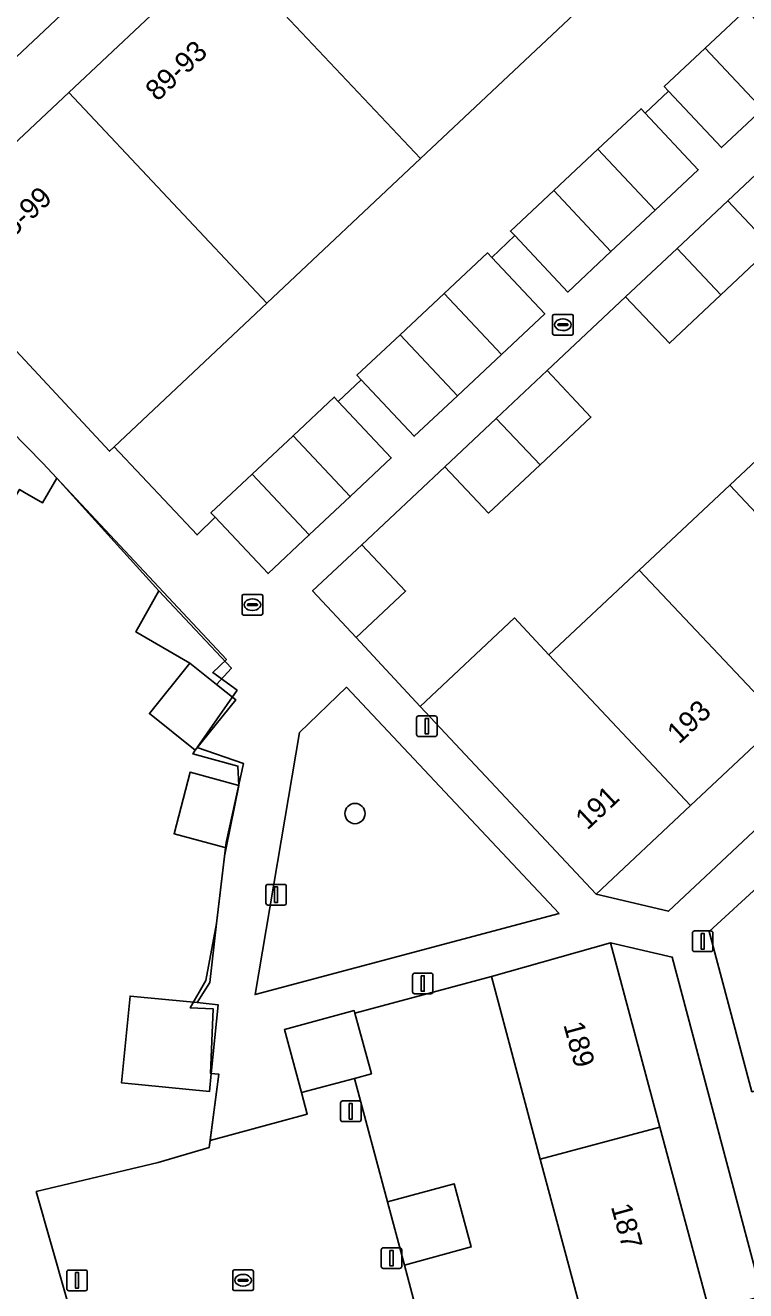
# Model space of a CAD drawing. Extents: x 162542 to 163147, y 380779 to 381521.
# Drawn here: x 162589.1 to 162623.9, y 381185.9 to 381247.2 of the extents above; entities that cross this region are included whole.
import ezdxf

# ---------------------------------------------------------------- set-up
doc = ezdxf.new("R2010")
doc.units = 0
for name, color, linetype in [('IMGEO_Boom', 7, 'Continuous'), ('IMGEO_Erf', 7, 'Continuous'), ('IMGEO_Groenvoorziening', 7, 'Continuous'), ('IMGEO_Hek', 7, 'Continuous'), ('IMGEO_Kolk', 7, 'Continuous'), ('IMGEO_Lichtmast', 7, 'Continuous'), ('IMGEO_Muur', 7, 'Continuous'), ('IMGEO_Pand', 7, 'Continuous'), ('IMGEO_Pand_nummerreeks', 7, 'Continuous'), ('IMGEO_Parkeervlak_open', 7, 'Continuous'), ('IMGEO_Voetpad_open', 7, 'Continuous')]:
    doc.layers.add(name, color=color, linetype=linetype)

msp = doc.modelspace()

# ---------------------------------------------------------------- linework, layer by layer
at = {"layer": 'IMGEO_Boom'}
msp.add_circle((162605.021, 381209.014), 0.489, dxfattribs=at)
at = {"layer": 'IMGEO_Erf'}
for points in [[(162598.601, 381250.901), (162606.029, 381257.892), (162613.358, 381264.79), (162611.337, 381266.938), (162593.265, 381250), (162581.55, 381238.977), (162583.608, 381236.79), (162591.172, 381243.909)], [(162605.085, 381217.537), (162608.174, 381214.201), (162612.729, 381218.48), (162614.402, 381216.694), (162618.771, 381220.795), (162623.146, 381224.902), (162627.522, 381229.009), (162631.897, 381233.116), (162636.399, 381237.342), (162631.637, 381242.5), (162629.257, 381240.263), (162627.139, 381242.512), (162623.056, 381238.674), (162625.175, 381236.424), (162622.716, 381234.112), (162620.229, 381231.774), (162618.11, 381234.024), (162614.313, 381230.453), (162616.431, 381228.204), (162613.972, 381225.892), (162611.485, 381223.554), (162609.367, 381225.803), (162605.351, 381222.027), (162607.469, 381219.778)], [(162643.243, 381230.05), (162638.753, 381225.836), (162634.376, 381221.728), (162630.002, 381217.622), (162625.627, 381213.515), (162621.252, 381209.409), (162616.68, 381205.118), (162620.182, 381204.284), (162645.328, 381227.867)], [(162617.376, 381202.762), (162619.768, 381193.842), (162622.098, 381185.153), (162622.152, 381184.95), (162624.72, 381185.656), (162620.363, 381202.065)], [(162606.286, 381180.683), (162609.666, 381181.638), (162616.325, 381183.521), (162613.981, 381192.282), (162611.618, 381201.12), (162605.019, 381199.356), (162605.813, 381196.419), (162604.992, 381196.197), (162606.59, 381190.227), (162609.815, 381191.099), (162610.642, 381188.038), (162607.409, 381187.164), (162608.147, 381184.407), (162605.47, 381183.712), (162606.094, 381181.395)]]:
    msp.add_lwpolyline(points, close=True, dxfattribs=at)
for points in [[(162615.621, 381247.707), (162608.193, 381240.715), (162600.764, 381233.724), (162593.365, 381226.759), (162597.381, 381222.503), (162598.26, 381223.353), (162598.052, 381223.574), (162600.043, 381225.442), (162602.025, 381227.302), (162604.015, 381229.17), (162604.212, 381228.96), (162605.318, 381230.011), (162605.113, 381230.23), (162607.208, 381232.192), (162609.34, 381234.189), (162611.434, 381236.15), (162611.639, 381235.932), (162612.745, 381236.985), (162612.54, 381237.204), (162614.633, 381239.167), (162616.764, 381241.166), (162618.858, 381243.129), (162619.055, 381242.919), (162620.185, 381243.978), (162619.98, 381244.197), (162621.963, 381246.057), (162623.94, 381247.911)], [(162593.227, 381177.971), (162589.604, 381190.715), (162595.505, 381192.118), (162597.969, 381192.855), (162598.013, 381193.194), (162598.428, 381196.404), (162598.07, 381196.431), (162597.983, 381195.556), (162593.728, 381195.978), (162594.144, 381200.183), (162597.39, 381199.862), (162597.992, 381200.832), (162598.318, 381203.699), (162598.707, 381206.954), (162598.789, 381207.354), (162596.272, 381208.036), (162597.041, 381211.015), (162599.407, 381210.375), (162599.356, 381211.308), (162597.181, 381211.902), (162597.297, 381212.076), (162595.075, 381213.852), (162597.031, 381216.297), (162594.428, 381217.806), (162595.528, 381219.787), (162590.601, 381225.245), (162589.903, 381224.052), (162589.04, 381224.556)]]:
    msp.add_lwpolyline(points, dxfattribs=at)
at = {"layer": 'IMGEO_Groenvoorziening'}
msp.add_lwpolyline([(162614.895, 381204.185), (162604.604, 381215.125), (162602.336, 381212.934), (162600.188, 381200.253)], close=True, dxfattribs=at)
msp.add_lwpolyline([(162628.759, 381203.56), (162626.145, 381204.038), (162624.69, 381205.627), (162622.148, 381203.299), (162624.216, 381195.549), (162629.992, 381197.079), (162629.042, 381200.665)], dxfattribs=at)
at = {"layer": 'IMGEO_Hek'}
msp.add_lwpolyline([(162593.227, 381177.971), (162589.604, 381190.715), (162595.505, 381192.118), (162597.969, 381192.855), (162598.428, 381196.404), (162598.029, 381196.434), (162598.169, 381199.557), (162597.05, 381199.607), (162597.812, 381200.932), (162598.318, 381203.699), (162598.787, 381207.61), (162599.625, 381211.438), (162597.38, 381212.217), (162599.329, 381214.99)], dxfattribs=at)
at = {"layer": 'IMGEO_Kolk'}
for p, q in [((162614.652, 381233.172), (162615.504, 381233.172)), ((162614.577, 381232.246), (162614.577, 381233.098)), ((162614.836, 381232.666), (162614.836, 381232.678)), ((162615.274, 381232.629), (162614.876, 381232.629)), ((162614.879, 381232.715), (162615.277, 381232.715)), ((162615.065, 381232.952), (162615.09, 381232.952)), ((162615.32, 381232.678), (162615.32, 381232.666)), ((162615.578, 381233.098), (162615.578, 381232.246)), ((162615.504, 381232.172), (162614.652, 381232.172)), ((162615.088, 381232.392), (162615.063, 381232.392)), ((162599.558, 381218.695), (162599.558, 381219.547)), ((162599.633, 381219.621), (162600.485, 381219.621)), ((162599.817, 381219.115), (162599.817, 381219.127)), ((162600.255, 381219.078), (162599.857, 381219.078)), ((162599.86, 381219.164), (162600.258, 381219.164)), ((162600.046, 381219.401), (162600.071, 381219.401)), ((162600.301, 381219.127), (162600.301, 381219.115)), ((162600.559, 381219.547), (162600.559, 381218.695)), ((162600.485, 381218.621), (162599.633, 381218.621)), ((162600.069, 381218.841), (162600.044, 381218.841)), ((162599.106, 381186.002), (162599.106, 381186.854)), ((162599.181, 381186.928), (162600.033, 381186.928)), ((162599.594, 381186.708), (162599.619, 381186.708)), ((162600.107, 381186.854), (162600.107, 381186.002)), ((162599.365, 381186.422), (162599.365, 381186.434)), ((162599.803, 381186.385), (162599.405, 381186.385)), ((162599.408, 381186.471), (162599.806, 381186.471)), ((162599.617, 381186.148), (162599.592, 381186.148)), ((162599.849, 381186.434), (162599.849, 381186.422)), ((162600.033, 381185.928), (162599.181, 381185.928))]:
    msp.add_line(p, q, dxfattribs=at)
for points in [[(162614.652, 381233.172), (162615.504, 381233.172)], [(162614.577, 381232.246), (162614.577, 381233.098)], [(162615.578, 381233.098), (162615.578, 381232.246)], [(162615.504, 381232.172), (162614.652, 381232.172)], [(162599.558, 381218.695), (162599.558, 381219.547)], [(162599.633, 381219.621), (162600.485, 381219.621)], [(162600.559, 381219.547), (162600.559, 381218.695)], [(162600.485, 381218.621), (162599.633, 381218.621)], [(162599.106, 381186.002), (162599.106, 381186.854)], [(162599.181, 381186.928), (162600.033, 381186.928)], [(162600.107, 381186.854), (162600.107, 381186.002)], [(162600.033, 381185.928), (162599.181, 381185.928)]]:
    msp.add_lwpolyline(points, dxfattribs=at)
for centre, radius, start, end in [((162614.654, 381233.096), 0.0765, 91.55205, 178.44795), ((162614.654, 381233.096), 0.0765, 91.55205, 178.44795), ((162615.502, 381233.096), 0.0765, 1.55205, 88.44795), ((162615.502, 381233.096), 0.0765, 1.55205, 88.44795), ((162614.876, 381232.675), 0.0403, 85.87752, 175.75265), ((162614.873, 381232.665), 0.0366, 178.93798, 274.71019), ((162615.277, 381232.672), 0.043, 264.86636, 352.45326), ((162615.281, 381232.677), 0.0386, 1.73085, 96.63898), ((162614.654, 381232.248), 0.0765, 181.55205, 268.44795), ((162614.654, 381232.248), 0.0765, 181.55205, 268.44795), ((162615.502, 381232.248), 0.0765, 271.55205, 358.44795), ((162615.502, 381232.248), 0.0765, 271.55205, 358.44795), ((162599.635, 381219.545), 0.0765, 91.55205, 178.44795), ((162599.635, 381219.545), 0.0765, 91.55205, 178.44795), ((162599.857, 381219.124), 0.0403, 85.87752, 175.75265), ((162599.854, 381219.114), 0.0366, 178.93798, 274.71019), ((162600.258, 381219.121), 0.043, 264.86636, 352.45326), ((162600.262, 381219.126), 0.0386, 1.73085, 96.63898), ((162600.483, 381219.545), 0.0765, 1.55205, 88.44795), ((162600.483, 381219.545), 0.0765, 1.55205, 88.44795), ((162599.635, 381218.697), 0.0765, 181.55205, 268.44795), ((162599.635, 381218.697), 0.0765, 181.55205, 268.44795), ((162600.483, 381218.697), 0.0765, 271.55205, 358.44795), ((162600.483, 381218.697), 0.0765, 271.55205, 358.44795), ((162599.183, 381186.852), 0.0765, 91.55205, 178.44795), ((162599.183, 381186.852), 0.0765, 91.55205, 178.44795), ((162600.031, 381186.852), 0.0765, 1.55205, 88.44795), ((162600.031, 381186.852), 0.0765, 1.55205, 88.44795), ((162599.183, 381186.004), 0.0765, 181.55205, 268.44795), ((162599.183, 381186.004), 0.0765, 181.55205, 268.44795), ((162599.405, 381186.431), 0.0403, 85.87752, 175.75265), ((162599.402, 381186.421), 0.0366, 178.93798, 274.71019), ((162599.806, 381186.428), 0.043, 264.86636, 352.45326), ((162599.81, 381186.433), 0.0386, 1.73085, 96.63898), ((162600.031, 381186.004), 0.0765, 271.55205, 358.44795), ((162600.031, 381186.004), 0.0765, 271.55205, 358.44795)]:
    msp.add_arc(centre, radius, start, end, dxfattribs=at)
for centre, major_axis, ratio, start_param, end_param in [((162615.064, 381232.672), (-0.387, 0.002), 0.722429, 4.712389, 7.853982), ((162615.089, 381232.672), (-0.39, 0.002), 0.717154, 1.570796, 4.712389), ((162600.045, 381219.121), (-0.387, 0.002), 0.722429, 4.712389, 7.853982), ((162600.07, 381219.121), (-0.39, 0.002), 0.717154, 1.570796, 4.712389), ((162599.593, 381186.428), (-0.387, 0.002), 0.722429, 4.712389, 7.853982), ((162599.618, 381186.428), (-0.39, 0.002), 0.717154, 1.570796, 4.712389)]:
    msp.add_ellipse(centre, major_axis=major_axis, ratio=ratio, start_param=start_param, end_param=end_param, dxfattribs=at)
at = {"layer": 'IMGEO_Lichtmast'}
for p, q in [((162607.999, 381212.843), (162607.999, 381213.643)), ((162607.999, 381213.643), (162607.999, 381212.843)), ((162608.099, 381213.743), (162608.889, 381213.743)), ((162608.889, 381213.743), (162608.099, 381213.743)), ((162608.989, 381213.643), (162608.989, 381212.843)), ((162608.989, 381212.843), (162608.989, 381213.643)), ((162608.889, 381212.743), (162608.099, 381212.743)), ((162608.099, 381212.743), (162608.889, 381212.743)), ((162600.81, 381205.586), (162601.6, 381205.586)), ((162601.6, 381205.586), (162600.81, 381205.586)), ((162600.71, 381204.686), (162600.71, 381205.486)), ((162600.71, 381205.486), (162600.71, 381204.686)), ((162601.7, 381205.486), (162601.7, 381204.686)), ((162601.7, 381204.686), (162601.7, 381205.486)), ((162601.6, 381204.586), (162600.81, 381204.586)), ((162600.81, 381204.586), (162601.6, 381204.586)), ((162621.344, 381202.432), (162621.344, 381203.232)), ((162621.344, 381203.232), (162621.344, 381202.432)), ((162621.444, 381203.332), (162622.234, 381203.332)), ((162622.234, 381203.332), (162621.444, 381203.332)), ((162622.334, 381203.232), (162622.334, 381202.432)), ((162622.334, 381202.432), (162622.334, 381203.232)), ((162622.234, 381202.332), (162621.444, 381202.332)), ((162621.444, 381202.332), (162622.234, 381202.332)), ((162607.903, 381201.29), (162608.693, 381201.29)), ((162608.693, 381201.29), (162607.903, 381201.29)), ((162607.803, 381200.39), (162607.803, 381201.19)), ((162607.803, 381201.19), (162607.803, 381200.39)), ((162608.793, 381201.19), (162608.793, 381200.39)), ((162608.793, 381200.39), (162608.793, 381201.19)), ((162608.693, 381200.29), (162607.903, 381200.29)), ((162607.903, 381200.29), (162608.693, 381200.29)), ((162604.322, 381194.205), (162604.322, 381195.005)), ((162604.322, 381195.005), (162604.322, 381194.205)), ((162604.422, 381195.105), (162605.212, 381195.105)), ((162605.212, 381195.105), (162604.422, 381195.105)), ((162605.312, 381195.005), (162605.312, 381194.205)), ((162605.312, 381194.205), (162605.312, 381195.005)), ((162605.212, 381194.105), (162604.422, 381194.105)), ((162604.422, 381194.105), (162605.212, 381194.105)), ((162606.291, 381187.098), (162606.291, 381187.898)), ((162606.291, 381187.898), (162606.291, 381187.098)), ((162606.391, 381187.998), (162607.181, 381187.998)), ((162607.181, 381187.998), (162606.391, 381187.998)), ((162607.281, 381187.898), (162607.281, 381187.098)), ((162607.281, 381187.098), (162607.281, 381187.898)), ((162591.082, 381186.021), (162591.082, 381186.821)), ((162591.082, 381186.821), (162591.082, 381186.021)), ((162591.182, 381186.921), (162591.972, 381186.921)), ((162591.972, 381186.921), (162591.182, 381186.921)), ((162592.072, 381186.821), (162592.072, 381186.021)), ((162592.072, 381186.021), (162592.072, 381186.821)), ((162607.181, 381186.998), (162606.391, 381186.998)), ((162606.391, 381186.998), (162607.181, 381186.998)), ((162591.972, 381185.921), (162591.182, 381185.921)), ((162591.182, 381185.921), (162591.972, 381185.921))]:
    msp.add_line(p, q, dxfattribs=at)
for points in [[(162608.419, 381213.618), (162608.569, 381213.618), (162608.569, 381212.868), (162608.419, 381212.868), (162608.419, 381213.618)], [(162601.13, 381205.461), (162601.28, 381205.461), (162601.28, 381204.711), (162601.13, 381204.711), (162601.13, 381205.461)], [(162621.764, 381203.207), (162621.914, 381203.207), (162621.914, 381202.457), (162621.764, 381202.457), (162621.764, 381203.207)], [(162608.223, 381201.165), (162608.373, 381201.165), (162608.373, 381200.415), (162608.223, 381200.415), (162608.223, 381201.165)], [(162604.742, 381194.98), (162604.892, 381194.98), (162604.892, 381194.23), (162604.742, 381194.23), (162604.742, 381194.98)], [(162606.711, 381187.873), (162606.861, 381187.873), (162606.861, 381187.123), (162606.711, 381187.123), (162606.711, 381187.873)], [(162591.502, 381186.796), (162591.652, 381186.796), (162591.652, 381186.046), (162591.502, 381186.046), (162591.502, 381186.796)]]:
    msp.add_lwpolyline(points, dxfattribs=at)
for centre, start, end in [((162608.099, 381213.643), 90, 180), ((162608.099, 381213.643), 90, 180), ((162608.889, 381213.643), 0, 90), ((162608.889, 381213.643), 360, 90), ((162608.099, 381212.843), 180, 270), ((162608.099, 381212.843), 180, 270), ((162608.889, 381212.843), 270, 0), ((162608.889, 381212.843), 270, 0), ((162600.81, 381205.486), 90, 180), ((162600.81, 381205.486), 90, 180), ((162601.6, 381205.486), 0, 90), ((162601.6, 381205.486), 360, 90), ((162600.81, 381204.686), 180, 270), ((162600.81, 381204.686), 180, 270), ((162601.6, 381204.686), 270, 0), ((162601.6, 381204.686), 270, 0), ((162621.444, 381203.232), 90, 180), ((162621.444, 381203.232), 90, 180), ((162622.234, 381203.232), 0, 90), ((162622.234, 381203.232), 360, 90), ((162621.444, 381202.432), 180, 270), ((162621.444, 381202.432), 180, 270), ((162622.234, 381202.432), 270, 0), ((162622.234, 381202.432), 270, 0), ((162607.903, 381201.19), 90, 180), ((162607.903, 381201.19), 90, 180), ((162608.693, 381201.19), 0, 90), ((162608.693, 381201.19), 360, 90), ((162607.903, 381200.39), 180, 270), ((162607.903, 381200.39), 180, 270), ((162608.693, 381200.39), 270, 0), ((162608.693, 381200.39), 270, 0), ((162604.422, 381195.005), 90, 180), ((162604.422, 381195.005), 90, 180), ((162605.212, 381195.005), 0, 90), ((162605.212, 381195.005), 360, 90), ((162604.422, 381194.205), 180, 270), ((162604.422, 381194.205), 180, 270), ((162605.212, 381194.205), 270, 0), ((162605.212, 381194.205), 270, 0), ((162606.391, 381187.898), 90, 180), ((162606.391, 381187.898), 90, 180), ((162607.181, 381187.898), 0, 90), ((162607.181, 381187.898), 360, 90), ((162591.182, 381186.821), 90, 180), ((162591.182, 381186.821), 90, 180), ((162591.972, 381186.821), 0, 90), ((162591.972, 381186.821), 360, 90), ((162606.391, 381187.098), 180, 270), ((162606.391, 381187.098), 180, 270), ((162607.181, 381187.098), 270, 0), ((162607.181, 381187.098), 270, 0), ((162591.182, 381186.021), 180, 270), ((162591.182, 381186.021), 180, 270), ((162591.972, 381186.021), 270, 0), ((162591.972, 381186.021), 270, 0)]:
    msp.add_arc(centre, 0.1, start, end, dxfattribs=at)
at = {"layer": 'IMGEO_Muur'}
for points in [[(162623.056, 381238.674), (162627.139, 381242.512)], [(162614.313, 381230.453), (162618.11, 381234.024)], [(162605.351, 381222.027), (162609.367, 381225.803)], [(162590.601, 381225.245), (162598.806, 381216.464), (162598.141, 381215.842), (162599.329, 381214.99)], [(162608.174, 381214.201), (162605.085, 381217.537)], [(162611.618, 381201.12), (162605.019, 381199.356)], [(162604.992, 381196.197), (162606.59, 381190.227)], [(162607.409, 381187.164), (162608.147, 381184.407)]]:
    msp.add_lwpolyline(points, dxfattribs=at)
at = {"layer": 'IMGEO_Pand'}
for points in [[(162606.029, 381257.892), (162598.601, 381250.901), (162608.193, 381240.715), (162615.621, 381247.707)], [(162608.193, 381240.715), (162598.601, 381250.901), (162591.172, 381243.909), (162600.764, 381233.724)], [(162621.963, 381246.057), (162624.734, 381243.103), (162626.711, 381244.957), (162623.94, 381247.911)], [(162621.963, 381246.057), (162619.98, 381244.197), (162620.185, 381243.978), (162622.75, 381241.243), (162624.734, 381243.103)], [(162591.172, 381243.909), (162583.608, 381236.79), (162585.167, 381235.117), (162593.146, 381226.553), (162593.365, 381226.759), (162600.764, 381233.724)], [(162616.764, 381241.166), (162619.535, 381238.212), (162621.628, 381240.175), (162619.055, 381242.919), (162618.858, 381243.129)], [(162616.764, 381241.166), (162614.633, 381239.167), (162617.403, 381236.213), (162619.535, 381238.212)], [(162617.403, 381236.213), (162614.633, 381239.167), (162612.54, 381237.204), (162612.745, 381236.985), (162615.31, 381234.25)], [(162622.716, 381234.112), (162625.175, 381236.424), (162623.056, 381238.674), (162620.597, 381236.362)], [(162622.716, 381234.112), (162620.597, 381236.362), (162618.11, 381234.024), (162620.229, 381231.774)], [(162609.34, 381234.189), (162612.108, 381231.233), (162614.203, 381233.194), (162611.639, 381235.932), (162611.434, 381236.15)], [(162607.208, 381232.192), (162609.976, 381229.236), (162612.108, 381231.233), (162609.34, 381234.189)], [(162578.512, 381227.82), (162578.93, 381227.572), (162587.514, 381222.515), (162588.797, 381224.699), (162589.04, 381224.556), (162589.903, 381224.052), (162590.601, 381225.245), (162589.918, 381225.976), (162582.937, 381233.08), (162582.462, 381233.563), (162580.405, 381230.061), (162579.723, 381229.884)], [(162607.208, 381232.192), (162605.113, 381230.23), (162605.318, 381230.011), (162607.881, 381227.274), (162609.976, 381229.236)], [(162613.972, 381225.892), (162616.431, 381228.204), (162614.313, 381230.453), (162611.853, 381228.141)], [(162602.025, 381227.302), (162604.788, 381224.357), (162606.778, 381226.225), (162604.212, 381228.96), (162604.015, 381229.17)], [(162627.522, 381229.009), (162623.146, 381224.902), (162630.002, 381217.622), (162634.376, 381221.728)], [(162613.972, 381225.892), (162611.853, 381228.141), (162609.367, 381225.803), (162611.485, 381223.554)], [(162600.043, 381225.442), (162602.806, 381222.498), (162604.788, 381224.357), (162602.025, 381227.302)], [(162600.043, 381225.442), (162598.052, 381223.574), (162598.26, 381223.353), (162600.815, 381220.629), (162602.806, 381222.498)], [(162625.627, 381213.515), (162630.002, 381217.622), (162623.146, 381224.902), (162618.771, 381220.795)], [(162605.351, 381222.027), (162602.969, 381219.788), (162605.085, 381217.537), (162607.469, 381219.778)], [(162621.252, 381209.409), (162625.627, 381213.515), (162618.771, 381220.795), (162614.402, 381216.694)], [(162595.528, 381219.787), (162594.428, 381217.806), (162597.031, 381216.297), (162598.318, 381215.268), (162599.041, 381216.055)], [(162621.252, 381209.409), (162614.402, 381216.694), (162612.729, 381218.48), (162608.174, 381214.201), (162616.68, 381205.118)], [(162598.318, 381215.268), (162597.031, 381216.297), (162595.075, 381213.852), (162597.297, 381212.076), (162599.252, 381214.521)], [(162599.407, 381210.375), (162597.041, 381211.015), (162596.272, 381208.036), (162598.789, 381207.354)], [(162619.768, 381193.842), (162617.376, 381202.762), (162611.618, 381201.12), (162613.981, 381192.282)], [(162597.39, 381199.862), (162594.144, 381200.183), (162593.728, 381195.978), (162597.983, 381195.556), (162598.07, 381196.431), (162598.399, 381199.762)], [(162604.992, 381196.197), (162605.813, 381196.419), (162605.019, 381199.356), (162604.986, 381199.48), (162601.607, 381198.567), (162602.434, 381195.506)], [(162622.098, 381185.153), (162619.768, 381193.842), (162613.981, 381192.282), (162616.325, 381183.521)], [(162607.409, 381187.164), (162610.642, 381188.038), (162609.815, 381191.099), (162606.59, 381190.227)]]:
    msp.add_lwpolyline(points, close=True, dxfattribs=at)
at = {"layer": 'IMGEO_Parkeervlak_open'}
msp.add_lwpolyline([(162607.409, 381187.164), (162606.59, 381190.227), (162604.992, 381196.197), (162602.434, 381195.506), (162602.715, 381194.464), (162598.013, 381193.194), (162597.969, 381192.855), (162595.505, 381192.118), (162589.604, 381190.715), (162593.227, 381177.971), (162598.505, 381179.308), (162599.815, 381174.446), (162599.675, 381174.409), (162600.724, 381170.519), (162603.602, 381171.296), (162602.552, 381175.186), (162602.408, 381175.147), (162601.102, 381180.008), (162606.094, 381181.395), (162605.47, 381183.712), (162608.147, 381184.407)], close=True, dxfattribs=at)
at = {"layer": 'IMGEO_Voetpad_open'}
for points in [[(162561.653, 381210.054), (162563.521, 381209.113), (162565.665, 381212.749), (162579.295, 381236.099), (162580.272, 381237.774), (162581.55, 381238.977), (162593.265, 381250), (162611.337, 381266.938)], [(162624.734, 381243.103), (162622.75, 381241.243), (162620.185, 381243.978), (162619.055, 381242.919), (162621.628, 381240.175), (162619.535, 381238.212), (162617.403, 381236.213), (162615.31, 381234.25), (162612.745, 381236.985), (162611.639, 381235.932), (162614.203, 381233.194), (162612.108, 381231.233), (162609.976, 381229.236), (162607.881, 381227.274), (162605.318, 381230.011), (162604.212, 381228.96), (162606.778, 381226.225), (162604.788, 381224.357), (162602.806, 381222.498), (162600.815, 381220.629), (162598.26, 381223.353), (162597.381, 381222.503), (162593.365, 381226.759), (162593.146, 381226.553), (162585.167, 381235.117)], [(162582.937, 381233.08), (162589.918, 381225.976), (162590.601, 381225.245), (162595.528, 381219.787), (162599.041, 381216.055), (162598.318, 381215.268), (162599.252, 381214.521), (162597.297, 381212.076), (162597.181, 381211.902), (162599.356, 381211.308), (162599.407, 381210.375), (162598.789, 381207.354), (162598.707, 381206.954), (162598.318, 381203.699), (162597.992, 381200.832), (162597.39, 381199.862), (162598.399, 381199.762), (162598.07, 381196.431), (162598.428, 381196.404), (162598.013, 381193.194), (162602.715, 381194.464), (162602.434, 381195.506), (162601.607, 381198.567), (162604.986, 381199.48), (162605.019, 381199.356), (162611.618, 381201.12), (162617.376, 381202.762), (162620.363, 381202.065), (162624.72, 381185.656)], [(162624.216, 381195.549), (162622.148, 381203.299), (162624.69, 381205.627)]]:
    msp.add_lwpolyline(points, dxfattribs=at)
for points in [[(162643.243, 381230.05), (162645.328, 381227.867), (162620.182, 381204.284), (162616.68, 381205.118), (162608.174, 381214.201), (162605.085, 381217.537), (162602.969, 381219.788), (162605.351, 381222.027), (162609.367, 381225.803), (162611.853, 381228.141), (162614.313, 381230.453), (162618.11, 381234.024), (162620.597, 381236.362), (162623.056, 381238.674), (162627.139, 381242.512), (162629.521, 381244.751), (162631.637, 381242.5), (162636.399, 381237.342)], [(162614.895, 381204.185), (162600.188, 381200.253), (162602.336, 381212.934), (162604.604, 381215.125)]]:
    msp.add_lwpolyline(points, close=True, dxfattribs=at)

# ---------------------------------------------------------------- texts
at = {"layer": 'IMGEO_Pand_nummerreeks'}
for s, rotation, p in [('89-93', 43.24514, (162595.463, 381243.445)), ('95-99', 43.27789, (162587.952, 381236.371)), ('193', 43.10227, (162620.692, 381212.343)), ('191', 43.28257, (162616.26, 381208.18)), ('189', 285.32355, (162615.092, 381198.798)), ('187', 285.50321, (162617.391, 381189.993))]:
    msp.add_text(s, height=1, rotation=rotation, dxfattribs=at).set_placement(p)

doc.saveas('drawing.dxf')
